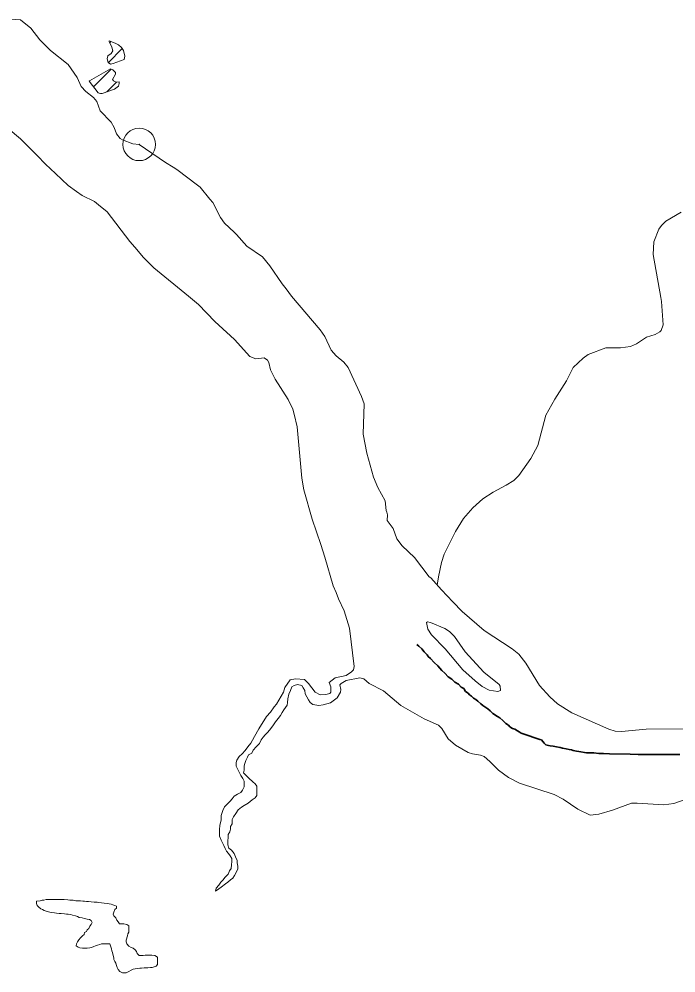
# Model space of a CAD drawing. Extents: x 553962 to 842807, y 8883888 to 9032388.
# Drawn here: x 601222 to 602738, y 8900576 to 8902778 of the extents above; entities that cross this region are included whole.
import ezdxf

# ---------------------------------------------------------------- set-up
doc = ezdxf.new("R2010")
doc.units = 0
doc.header["$LTSCALE"] = 150
doc.header["$PDMODE"] = 32
doc.header["$PDSIZE"] = 75
doc.linetypes.add('LONG_DASH_SHORT_DASH', pattern=[9.9, 6, -1.2, 1.5, -1.2])
doc.layers.add('6', color=7, linetype='Continuous', lineweight=13)

msp = doc.modelspace()

# ---------------------------------------------------------------- linework, layer by layer
at = {"layer": '6'}
for p, q in [((601431.2, 8902723.4), (601434, 8902726.2)), ((601428.1, 8902677.9), (601460.1, 8902709.9)), ((601393.6, 8902622), (601434.3, 8902662.7)), ((601424.2, 8902610.1), (601446.8, 8902632.8))]:
    msp.add_line(p, q, dxfattribs=at)
for points in [[(601203.9, 8902778.1), (601225, 8902776.3)], [(601225, 8902776.3), (601248.8, 8902756.9), (601269.9, 8902730.5), (601294.3, 8902705.6), (601335.3, 8902673.1), (601356.4, 8902643.6)], [(601452.3, 8902626.2), (601453.3, 8902629.7), (601453, 8902633), (601446.3, 8902632.8), (601440.2, 8902635.5), (601437.4, 8902638.8), (601444.9, 8902650.6), (601444.6, 8902654.9), (601438.4, 8902660.8), (601432.8, 8902663.4), (601384.8, 8902635.4), (601384, 8902634.5)], [(601356.4, 8902643.6), (601365.1, 8902622.6), (601376.4, 8902611.1), (601393.5, 8902597.3), (601401.5, 8902587.7), (601408.8, 8902566.5), (601434.3, 8902540.1)], [(601384, 8902634.5), (601404.6, 8902607.9), (601406.6, 8902607), (601410.1, 8902606.7)], [(601410.1, 8902606.7), (601413.4, 8902606.4), (601442.6, 8902616.4), (601451.5, 8902623.2), (601452.3, 8902626.2)], [(601263.6, 8902463), (601225.3, 8902502), (601196.4, 8902525.8)], [(601434.3, 8902540.1), (601441.5, 8902528.2), (601446.9, 8902513.5), (601455.3, 8902502.8), (601460.5, 8902499.4), (601484.8, 8902490.4), (601499.3, 8902488.8)], [(601499.3, 8902488.8), (601559.7, 8902447.2), (601577.7, 8902436)], [(601305.8, 8902421.8), (601283.2, 8902442.9), (601263.6, 8902463)], [(601577.7, 8902436), (601586.4, 8902430.6), (601633.5, 8902394.9)], [(601354.6, 8902380.3), (601335.3, 8902394.2), (601305.8, 8902421.8)], [(601633.5, 8902394.9), (601640.2, 8902389.8), (601662.6, 8902362.7)], [(601405.5, 8902349.1), (601396.2, 8902356.7), (601367.8, 8902370.9), (601354.6, 8902380.3)], [(601489, 8902251.6), (601477.9, 8902264.8), (601425, 8902333.3), (601405.5, 8902349.1)], [(601662.6, 8902362.7), (601669.1, 8902354.8), (601686.8, 8902320.3), (601695.9, 8902307.1), (601718.4, 8902286)], [(602703.6, 8902135.4), (602685.7, 8902235), (602687.1, 8902263.6), (602699.1, 8902292.9), (602704.9, 8902301.3), (602715, 8902311.4), (602750.2, 8902332.5)], [(602703.6, 8902135.4), (602685.7, 8902235), (602687.1, 8902263.6), (602699.1, 8902292.9), (602704.9, 8902301.3), (602715, 8902311.4), (602750.2, 8902332.5)], [(601718.4, 8902286), (601723.9, 8902280.8), (601748.1, 8902253.7), (601783.7, 8902229.7), (601800.9, 8902208.8), (601829.6, 8902166.8), (601838.7, 8902155.4)], [(601612.8, 8902138.5), (601533.2, 8902203.8), (601509.2, 8902227.6), (601489, 8902251.6)], [(601838.7, 8902155.4), (601850.7, 8902138.6), (601917.4, 8902061), (601927.7, 8902045.3), (601942.1, 8902013.9), (601954.3, 8902000.9), (601971.8, 8901986.4), (601981.9, 8901973.9), (602012.8, 8901907.1), (602018.3, 8901889.8), (602016.7, 8901820.4), (602025, 8901776.1), (602039.9, 8901720.6), (602050.1, 8901696.6), (602067.1, 8901666.2), (602069.7, 8901644.2), (602070.8, 8901639.8)], [(601683.1, 8902071.6), (601673.9, 8902080.1), (601636.1, 8902119.4), (601612.8, 8902138.5)], [(602187.4, 8901471.7), (602189.9, 8901490.4), (602196.8, 8901523.9), (602203.3, 8901543.2), (602229.3, 8901595.1), (602248.3, 8901625.4), (602269.3, 8901650), (602292.3, 8901670.8), (602316.4, 8901686.5), (602346.7, 8901702), (602364, 8901712.7), (602375.5, 8901724.7), (602403.4, 8901763.5), (602419.7, 8901793.9), (602438, 8901864), (602458.8, 8901901.1), (602485.7, 8901943), (602501.1, 8901973.6), (602524, 8901995.8), (602535.5, 8902003.7), (602576.8, 8902019), (602610.6, 8902019.3), (602633.5, 8902022.2), (602647.1, 8902028.6), (602670.3, 8902043.6), (602690.3, 8902050.4), (602701.4, 8902056.2), (602704.6, 8902059.5), (602709, 8902072.5), (602705.2, 8902126.5), (602703.6, 8902135.4)], [(602207.7, 8901552), (602229.3, 8901595.1), (602248.3, 8901625.4), (602269.3, 8901650), (602292.3, 8901670.8), (602316.4, 8901686.5), (602346.7, 8901702), (602364, 8901712.7), (602375.5, 8901724.7), (602403.4, 8901763.5), (602419.7, 8901793.9), (602438, 8901864), (602458.8, 8901901.1), (602485.7, 8901943), (602501.1, 8901973.6), (602524, 8901995.8), (602535.5, 8902003.7), (602576.8, 8902019), (602610.6, 8902019.3), (602633.5, 8902022.2), (602647.1, 8902028.6), (602670.3, 8902043.6), (602690.3, 8902050.4), (602701.4, 8902056.2), (602704.6, 8902059.5), (602709, 8902072.5), (602705.2, 8902126.5), (602703.6, 8902135.4)], [(601856.7, 8901865.8), (601853.8, 8901877.8), (601843.4, 8901899.9), (601813.1, 8901946.7), (601802.3, 8901968.8), (601798.2, 8901985.7), (601795.2, 8901990.5), (601787.8, 8901996), (601768.8, 8901993.7), (601754.9, 8901999.1), (601718.9, 8902038.4), (601683.1, 8902071.6)], [(601879.6, 8901691.2), (601874.5, 8901718.3), (601863.6, 8901836.8), (601856.7, 8901865.8)], [(601918.2, 8901565.6), (601898.4, 8901623.6), (601879.6, 8901691.2)], [(602070.8, 8901639.8), (602072.5, 8901633.8), (602072, 8901620.7), (602085.6, 8901602.1), (602093.9, 8901578.1), (602106, 8901562.3), (602134.9, 8901535.6), (602168.7, 8901491), (602172.2, 8901488.4), (602197.2, 8901460.9)], [(601954.3, 8901454.4), (601947.3, 8901470.2), (601928.1, 8901536.3), (601918.2, 8901565.6)], [(601815.9, 8901197.1), (601832.3, 8901224.9), (601835.5, 8901235.3), (601847.5, 8901253.1), (601860.3, 8901255.2), (601880.5, 8901253.4), (601890.4, 8901244.3), (601905.2, 8901224.2), (601917.4, 8901218.1), (601930.4, 8901218.8), (601939.2, 8901221.7), (601941.9, 8901224.8), (601941.4, 8901236.9), (601937.6, 8901247), (601951.6, 8901257.4), (601976.8, 8901262.8), (601989.4, 8901271.3), (601993.8, 8901276.3), (601995.2, 8901283.8), (601984.7, 8901372.5), (601972.5, 8901412), (601959.5, 8901440.2), (601954.3, 8901454.4)], [(602197.2, 8901460.9), (602223.4, 8901432.9), (602245, 8901410.9), (602295.9, 8901367.1), (602360.5, 8901324.3), (602375.9, 8901312.4), (602392, 8901291.3), (602423.7, 8901239.6), (602423.7, 8901239.6), (602447.6, 8901213.6), (602465.3, 8901197.5), (602498.3, 8901177.2), (602583.4, 8901139.4), (602598.3, 8901134.8), (602613, 8901134), (602669.5, 8901139.1), (602772.7, 8901140.1)], [(601976.9, 8901251.4), (601965.8, 8901244.8), (601962.5, 8901241.1), (601964.6, 8901231), (601964.2, 8901224.2), (601956.6, 8901211.3), (601950.1, 8901206.7)], [(602540.3, 8900940.6), (602511.8, 8900954.3), (602477.8, 8900977.2), (602457.1, 8900988.1), (602377, 8901014.6), (602351.7, 8901027.4), (602329, 8901044.3), (602309.1, 8901064.5), (602295.6, 8901075.7), (602287.4, 8901079.3), (602269, 8901082.1), (602258.5, 8901085.2), (602229.4, 8901101.9), (602212.6, 8901117.1), (602198.1, 8901140.7), (602190.3, 8901148.7), (602157.5, 8901163.3), (602103.4, 8901193.6), (602063.2, 8901227.6), (602030.5, 8901244.2), (602017.5, 8901255.5), (602008.5, 8901257.9), (601976.9, 8901251.4)], [(601913.7, 8901193.8), (601913.7, 8901193.8), (601899.9, 8901196.4), (601893.7, 8901200.9), (601890.1, 8901206.7), (601886.1, 8901213.8), (601882.5, 8901220.9), (601881.6, 8901228.1), (601878.1, 8901234.7), (601874.5, 8901240.1), (601864.7, 8901242.3), (601864.7, 8901242.3), (601857.1, 8901240.1), (601857.1, 8901240.1), (601852, 8901236.9), (601848.4, 8901228.3), (601844.8, 8901220.2), (601842.2, 8901209), (601841.6, 8901200.9), (601840.6, 8901194.8), (601833.4, 8901184.1), (601829.3, 8901177.5), (601825.2, 8901170.4), (601820, 8901163.8), (601813.9, 8901156.2), (601809.2, 8901149.1), (601803.1, 8901141), (601795.9, 8901131.9), (601790.3, 8901125.8), (601785.7, 8901120.3), (601781, 8901114.2), (601776.9, 8901106.1), (601769.2, 8901098.5), (601762.6, 8901090.9), (601759, 8901083.8), (601751.8, 8901079.7), (601749.2, 8901074.2), (601745.6, 8901066.5), (601743, 8901059.9), (601741.5, 8901054.3), (601741.4, 8901044.7), (601740.4, 8901038.1), (601746.4, 8901031.9), (601752.5, 8901026.3), (601761.6, 8901017.6), (601767.2, 8901013), (601771.2, 8901007.9), (601771.1, 8900992.6), (601770.6, 8900986), (601767, 8900980.4), (601760.3, 8900975.9), (601751.1, 8900968.3), (601741.9, 8900962.8), (601735.3, 8900959.2), (601727.6, 8900953.2), (601722, 8900944.6), (601716.8, 8900936.4), (601714.2, 8900930.9), (601713.7, 8900920.7), (601710.1, 8900914.1), (601710, 8900908), (601708.5, 8900902.4), (601704.9, 8900896.3), (601704.8, 8900890.2), (601704.2, 8900880.6), (601704.2, 8900872.4), (601706.2, 8900864.8), (601712.3, 8900859.7), (601718.3, 8900852), (601721.3, 8900844.3), (601725.3, 8900836.2), (601725.8, 8900830.6), (601727.3, 8900822.9), (601727.2, 8900816.8), (601724.2, 8900810.2), (601719.5, 8900801.1), (601715.4, 8900795.5), (601709.8, 8900791), (601704.2, 8900785.9), (601698.5, 8900781.9), (601688.8, 8900774.8), (601683.2, 8900770.3), (601675.5, 8900765.2), (601676.6, 8900772.3), (601683.2, 8900778.9), (601687.9, 8900786), (601693, 8900791.1), (601697.1, 8900796.6), (601704.3, 8900804.7), (601707.9, 8900811.8), (601711.5, 8900817.9), (601712.1, 8900826.1), (601713.1, 8900833.7), (601713.2, 8900840.3), (601709.1, 8900846.4), (601705.6, 8900852.1), (601701.1, 8900857.7), (601698, 8900863.3), (601695, 8900870.9), (601691.5, 8900877.1), (601688.5, 8900883.2)], [(601950.1, 8901206.7), (601941, 8901200.2), (601923.6, 8901195.4), (601913.7, 8901193.8)], [(601688.5, 8900883.2), (601684.5, 8900892.4), (601684.6, 8900907.1), (601685.7, 8900917.8), (601688.3, 8900929), (601688.8, 8900940.2), (601692.5, 8900951.3), (601696.1, 8900959.5), (601702.8, 8900966.5), (601708.9, 8900973.1), (601714, 8900978.7), (601718.6, 8900984.3), (601726.3, 8900988.8), (601734, 8900992.8), (601737.6, 8900998.4), (601741.2, 8901006), (601741.2, 8901019.2), (601738.2, 8901024.9), (601734.2, 8901032), (601730.2, 8901040.2), (601726.7, 8901045.8), (601723.2, 8901053.9), (601723.2, 8901062.1), (601724.8, 8901067.2), (601729.9, 8901075.8), (601736.6, 8901081.9), (601743.7, 8901090), (601749.9, 8901098.1), (601757.1, 8901106.7), (601760.7, 8901113.8), (601765.8, 8901122.4), (601775.1, 8901139.7), (601793.4, 8901168.4), (601793.4, 8901168.4), (601802.3, 8901178.6), (601802.3, 8901178.6), (601811.2, 8901190.6), (601815.9, 8901197.1)], [(602767.8, 8900982.5), (602757.7, 8900976.2), (602733.5, 8900967.3), (602710.8, 8900964.5), (602649.2, 8900968.7), (602635.6, 8900968.3), (602592.3, 8900952), (602560.1, 8900943.3), (602540.3, 8900940.6)], [(601261.8, 8900742.2), (601270.4, 8900743.2), (601275, 8900744.2), (601279.1, 8900744.7), (601284.1, 8900745.8), (601288.2, 8900745.8), (601294.3, 8900746.3), (601301.5, 8900746.3), (601305.5, 8900746.3), (601312.1, 8900746.3), (601318.2, 8900746.3), (601325.9, 8900745.8), (601334.5, 8900745.2), (601339.1, 8900744.7), (601346.7, 8900744.2), (601352.8, 8900743.2), (601360, 8900743.2), (601364, 8900742.7), (601369.1, 8900742.2), (601373.2, 8900742.2), (601377.3, 8900741.7), (601382.4, 8900741.2), (601388.5, 8900740.6), (601395.1, 8900740.1), (601402.2, 8900739.6), (601406.3, 8900739.1), (601418.5, 8900737.6), (601425.6, 8900736.6), (601430.2, 8900736), (601434.3, 8900735), (601438.3, 8900734), (601442.9, 8900731.9), (601447, 8900730.4), (601447, 8900726.3), (601442.9, 8900722.8), (601440.9, 8900716.6), (601439.4, 8900712.5), (601440.9, 8900707.9), (601445, 8900703.8), (601447.5, 8900698.2), (601450.6, 8900694.1), (601454.1, 8900690), (601458.7, 8900690), (601463.8, 8900690), (601470.9, 8900688.5), (601475.5, 8900684.9), (601475.5, 8900678.8), (601475, 8900674.7), (601475, 8900670.6), (601473, 8900666.5), (601472.5, 8900661.9), (601469.4, 8900652.2), (601469.4, 8900648.1), (601471, 8900644), (601475.5, 8900637.9), (601480.6, 8900635.3), (601485.2, 8900633.3), (601489.8, 8900629.7), (601492.8, 8900625.6), (601494.9, 8900621.5), (601498.9, 8900616.9), (601503.5, 8900616.9), (601508.6, 8900616.9), (601512.7, 8900617.4), (601518.3, 8900617.4), (601523.4, 8900617.4), (601528.5, 8900617.4), (601535.1, 8900616.4), (601541.2, 8900612.8), (601541.2, 8900605.7), (601541.2, 8900600.1), (601541.2, 8900596), (601538.7, 8900591.9), (601533.6, 8900590.8), (601529.5, 8900589.3), (601525.4, 8900588.8), (601519.3, 8900588.3), (601515.2, 8900588.3), (601510.7, 8900588.3), (601504.6, 8900587.8), (601500.5, 8900587.3), (601494.9, 8900586.8), (601490.3, 8900586.2), (601485.2, 8900585.2), (601480.6, 8900583.2), (601475.6, 8900580.1), (601469.4, 8900576.5), (601465.4, 8900576.5), (601460.8, 8900577), (601454.7, 8900579.6), (601450.6, 8900584.2), (601448.6, 8900589.3), (601446.5, 8900593.9), (601445, 8900599), (601443, 8900603.1), (601440.9, 8900607.2), (601440.9, 8900611.3), (601438.9, 8900616.4), (601437.4, 8900623.6), (601436.3, 8900627.7), (601435.3, 8900632.3)], [(601435.3, 8900632.3), (601436.3, 8900627.7), (601437.4, 8900623.6), (601438.9, 8900616.4), (601440.9, 8900611.3), (601440.9, 8900607.2), (601443, 8900603.1), (601445, 8900599), (601446.5, 8900593.9), (601448.6, 8900589.3), (601450.6, 8900584.2), (601454.7, 8900579.6), (601460.8, 8900577), (601465.4, 8900576.5), (601469.4, 8900576.5), (601475.6, 8900580.1), (601480.6, 8900583.2), (601485.2, 8900585.2), (601490.3, 8900586.2), (601494.9, 8900586.8), (601500.5, 8900587.3), (601504.6, 8900587.8), (601510.7, 8900588.3), (601515.2, 8900588.3), (601519.3, 8900588.3), (601525.4, 8900588.8), (601529.5, 8900589.3), (601533.6, 8900590.8), (601538.7, 8900591.9), (601541.2, 8900596), (601541.2, 8900600.1), (601541.2, 8900605.7), (601541.2, 8900612.8), (601535.1, 8900616.4), (601528.5, 8900617.4), (601523.4, 8900617.4), (601518.3, 8900617.4), (601512.7, 8900617.4), (601508.6, 8900616.9), (601503.5, 8900616.9), (601498.9, 8900616.9), (601494.9, 8900621.5), (601492.8, 8900625.6), (601489.8, 8900629.7), (601485.2, 8900633.3), (601480.6, 8900635.3), (601475.5, 8900637.9), (601471, 8900644), (601469.4, 8900648.1), (601469.4, 8900652.2), (601472.5, 8900661.9), (601473, 8900666.5), (601475, 8900670.6), (601475, 8900674.7), (601475.5, 8900678.8), (601475.5, 8900684.9), (601470.9, 8900688.5), (601463.8, 8900690), (601458.7, 8900690), (601454.1, 8900690), (601450.6, 8900694.1), (601447.5, 8900698.2), (601445, 8900703.8), (601440.9, 8900707.9), (601439.4, 8900712.5), (601440.9, 8900716.6), (601442.9, 8900722.8), (601447, 8900726.3), (601447, 8900730.4), (601442.9, 8900731.9), (601438.3, 8900734), (601434.3, 8900735), (601430.2, 8900736), (601425.6, 8900736.6), (601418.5, 8900737.6), (601406.3, 8900739.1), (601402.2, 8900739.6), (601395.1, 8900740.1), (601388.5, 8900740.6), (601382.4, 8900741.2), (601377.3, 8900741.7), (601373.2, 8900742.2), (601369.1, 8900742.2), (601364, 8900742.7), (601360, 8900743.2), (601352.8, 8900743.2), (601346.7, 8900744.2), (601339.1, 8900744.7), (601334.5, 8900745.2), (601325.9, 8900745.8), (601318.2, 8900746.3), (601312.1, 8900746.3), (601305.5, 8900746.3), (601301.5, 8900746.3), (601294.3, 8900746.3), (601288.2, 8900745.8), (601284.1, 8900745.8), (601279.1, 8900744.7), (601275, 8900744.2), (601270.4, 8900743.2), (601261.8, 8900742.2)], [(601435.3, 8900632.3), (601433.3, 8900639.4), (601431.8, 8900643.5), (601427.2, 8900644), (601423.1, 8900644), (601417, 8900644), (601412.4, 8900643.5), (601408.3, 8900642), (601403.3, 8900640.9), (601398.7, 8900639.4), (601394.6, 8900637.4), (601389, 8900635.3), (601385, 8900634.3), (601379.3, 8900633.8), (601373.2, 8900633.8), (601368.2, 8900633.8), (601362.1, 8900634.3), (601358, 8900635.8), (601353.4, 8900639.4), (601354.4, 8900644), (601357, 8900648.1), (601360, 8900652.7), (601363.6, 8900657.8), (601368.1, 8900661.9), (601372.2, 8900665.5), (601373.2, 8900669.6), (601377.3, 8900672.1), (601378.8, 8900676.2), (601382.9, 8900679.3), (601385.4, 8900684.4), (601388.5, 8900688.5), (601390.5, 8900692.6), (601388.5, 8900697.7), (601384.4, 8900699.7), (601378.8, 8900700.8), (601373.2, 8900701.8), (601367.6, 8900703.8), (601361, 8900704.8), (601356.9, 8900706.9), (601352.3, 8900708.4), (601345.2, 8900710), (601341.2, 8900711), (601335.6, 8900712), (601331.5, 8900712.5), (601326.4, 8900713), (601319.3, 8900713.5), (601314.7, 8900713.5), (601308.1, 8900714.6), (601303.5, 8900715.1), (601297.4, 8900716.1), (601292.8, 8900716.6), (601286.7, 8900718.1), (601280.1, 8900720.2), (601276, 8900722.7), (601271.9, 8900724.3), (601267.9, 8900728.4), (601263.3, 8900731.9), (601261.8, 8900737.1), (601261.8, 8900742.2)], [(601261.8, 8900742.2), (601261.8, 8900737.1), (601263.3, 8900731.9), (601267.9, 8900728.4), (601271.9, 8900724.3), (601276, 8900722.7), (601280.1, 8900720.2), (601286.7, 8900718.1), (601292.8, 8900716.6), (601297.4, 8900716.1), (601303.5, 8900715.1), (601308.1, 8900714.6), (601314.7, 8900713.5), (601319.3, 8900713.5), (601326.4, 8900713), (601331.5, 8900712.5), (601335.6, 8900712), (601341.2, 8900711), (601345.2, 8900710), (601352.3, 8900708.4), (601356.9, 8900706.9), (601361, 8900704.8), (601367.6, 8900703.8), (601373.2, 8900701.8), (601378.8, 8900700.8), (601384.4, 8900699.7), (601388.5, 8900697.7), (601390.5, 8900692.6), (601388.5, 8900688.5), (601385.4, 8900684.4), (601382.9, 8900679.3), (601378.8, 8900676.2), (601377.3, 8900672.1), (601373.2, 8900669.6), (601372.2, 8900665.5), (601368.1, 8900661.9), (601363.6, 8900657.8), (601360, 8900652.7), (601357, 8900648.1), (601354.4, 8900644), (601353.4, 8900639.4), (601358, 8900635.8), (601362.1, 8900634.3), (601368.2, 8900633.8), (601373.2, 8900633.8), (601379.3, 8900633.8), (601385, 8900634.3), (601389, 8900635.3), (601394.6, 8900637.4), (601398.7, 8900639.4), (601403.3, 8900640.9), (601408.3, 8900642), (601412.4, 8900643.5), (601417, 8900644), (601423.1, 8900644), (601427.2, 8900644), (601431.8, 8900643.5), (601433.3, 8900639.4), (601435.3, 8900632.3)]]:
    msp.add_lwpolyline(points, dxfattribs=at)
for points in [[(601429.6, 8902727.7), (601444, 8902722.8), (601451.8, 8902718.9), (601458.2, 8902712.8), (601463, 8902705.6), (601465.7, 8902692.5), (601464.9, 8902685), (601439, 8902675.2), (601433.3, 8902674.3), (601427.7, 8902678.2), (601425, 8902686.2), (601426.5, 8902693.1), (601434.8, 8902698.8), (601438.1, 8902705), (601435.7, 8902713.3), (601429.9, 8902726.2)], [(602251.7, 8901317.4), (602227.1, 8901352.8), (602215.6, 8901364.7), (602205.2, 8901371.1), (602171.8, 8901385.5), (602165.2, 8901386.8), (602162.3, 8901385.5), (602165.6, 8901369.6), (602174.4, 8901356.9), (602206, 8901324.7), (602246.7, 8901276.4), (602274.6, 8901250.6), (602291.4, 8901237.4), (602307.4, 8901228.9), (602327.4, 8901225.7), (602333.3, 8901228.7), (602332.5, 8901238.2), (602330.5, 8901242.4), (602295.2, 8901270.3)], [(602251.7, 8901317.4), (602227.1, 8901352.8), (602215.6, 8901364.7), (602205.2, 8901371.1), (602171.8, 8901385.5), (602165.2, 8901386.8), (602162.3, 8901385.5), (602165.6, 8901369.6), (602174.4, 8901356.9), (602206, 8901324.7), (602246.7, 8901276.4), (602274.6, 8901250.6), (602291.4, 8901237.4), (602307.4, 8901228.9), (602327.4, 8901225.7), (602333.3, 8901228.7), (602332.5, 8901238.2), (602330.5, 8901242.4), (602295.2, 8901270.3)]]:
    msp.add_lwpolyline(points, close=True, dxfattribs=at)
at = {"layer": '6', "linetype": 'LONG_DASH_SHORT_DASH', "lineweight": 35}
for points in [[(602288, 8901197.7), (602280.9, 8901203.8), (602276.8, 8901207.4), (602270.7, 8901211), (602266.7, 8901215.1), (602262.1, 8901218.2), (602258.5, 8901222.2), (602252.9, 8901226.3), (602248.8, 8901233), (602242.7, 8901236), (602236.1, 8901243.2), (602228, 8901247.3), (602221.3, 8901254.9), (602212.7, 8901259.6), (602204.5, 8901268.2), (602197.9, 8901274.4), (602188.8, 8901285.1), (602180.6, 8901293.3), (602172, 8901302.5), (602166.4, 8901306.6), (602163.8, 8901310.7), (602157.2, 8901317.8), (602151.6, 8901324.5), (602144.5, 8901330.6), (602140.4, 8901334.7)], [(602560.3, 8901083.2), (602549.1, 8901084.2), (602540.5, 8901084.2), (602532.3, 8901084.7), (602514, 8901087.3), (602508.9, 8901088.3), (602501.3, 8901089.8), (602497.2, 8901091.4), (602492.1, 8901092.4), (602485, 8901093.9), (602476.9, 8901095.4), (602470.8, 8901096.5), (602462.6, 8901098), (602455, 8901099.5), (602448.4, 8901100.6), (602444.3, 8901101.1), (602438.2, 8901103.1), (602434.1, 8901106.7), (602428, 8901114.4), (602423.9, 8901114.9), (602385.8, 8901128.2), (602381.2, 8901130.2), (602376.6, 8901132.8), (602372.5, 8901135.3), (602366.4, 8901138.9), (602360.8, 8901140.9), (602355.2, 8901144.5), (602351.7, 8901148.6), (602345.6, 8901152.2), (602338.4, 8901159.4), (602331.8, 8901165.5), (602326.7, 8901168.6), (602316, 8901175.2), (602309.9, 8901181.8), (602304.3, 8901185.9), (602292.6, 8901194.1), (602288, 8901197.7)], [(602747.1, 8901080.6), (602737.4, 8901080.6), (602729.8, 8901080.6), (602720.6, 8901080.6), (602710.5, 8901080.6), (602700.8, 8901080.6), (602690.6, 8901080.6), (602681.4, 8901080.6), (602672.3, 8901080.6), (602662.1, 8901080.6), (602650.9, 8901080.6), (602633.1, 8901081.1), (602584.8, 8901082.2), (602571, 8901082.7), (602560.3, 8901083.2)]]:
    msp.add_lwpolyline(points, dxfattribs=at)
at = {"layer": '6'}
msp.add_point((601499.3, 8902488.8), dxfattribs=at)

doc.saveas('drawing.dxf')
